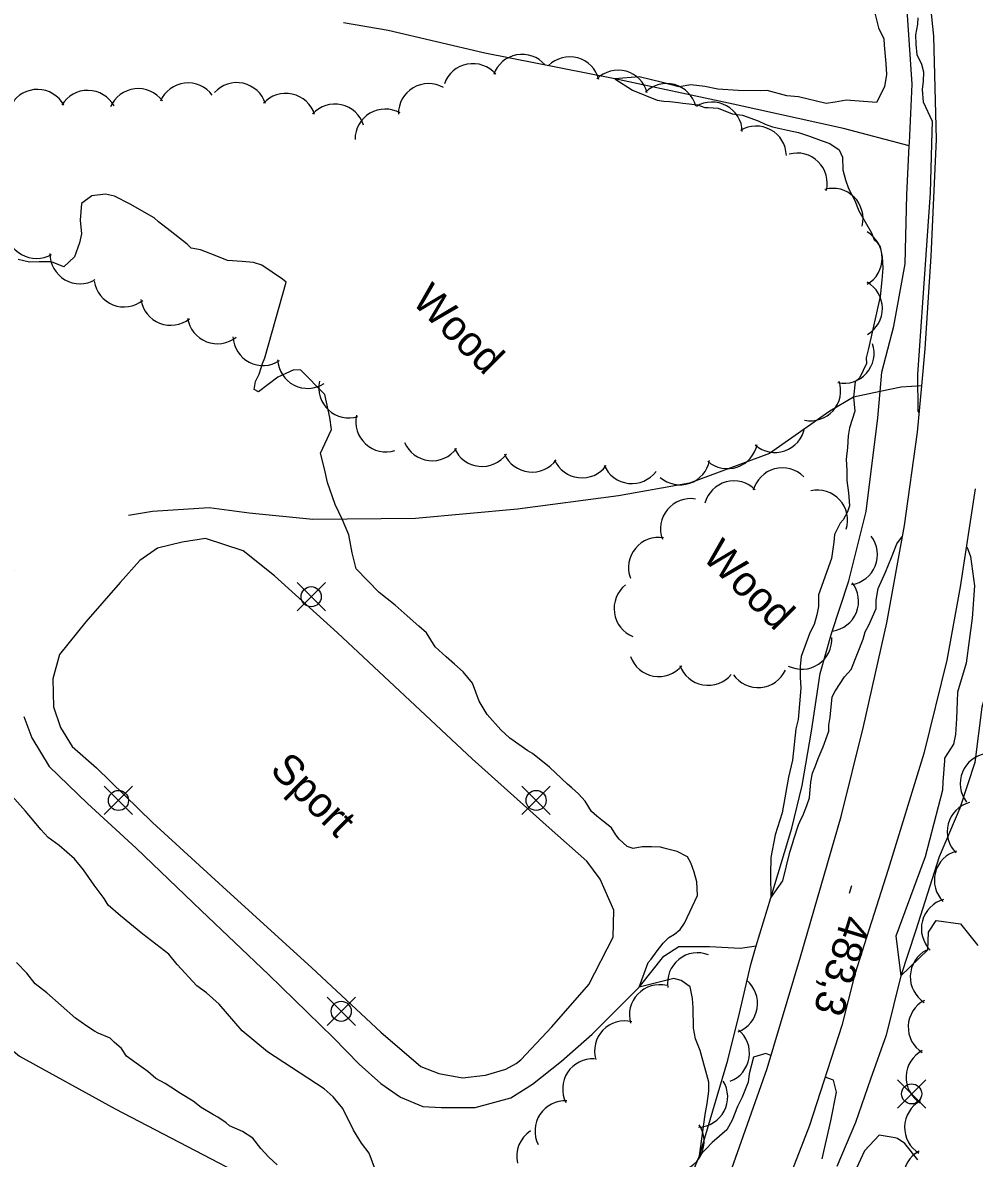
# Model space of a CAD drawing. Extents: x 642515 to 647219, y 6080136 to 6084356.
# Drawn here: x 643734.2 to 643828.9, y 6081869.2 to 6081982.2 of the extents above; entities that cross this region are included whole.
import ezdxf

# ---------------------------------------------------------------- set-up
doc = ezdxf.new("R2010")
doc.units = 0
for name, color, linetype in [('Level 19', 7, 'Continuous'), ('Level 2', 7, 'Continuous'), ('Level 21', 7, 'Continuous'), ('Level 22', 7, 'Continuous'), ('Level 3', 7, 'Continuous'), ('Level 36', 7, 'Continuous'), ('Level 4', 7, 'Continuous'), ('Level 44', 7, 'Continuous'), ('Level 56', 7, 'Continuous')]:
    doc.layers.add(name, color=color, linetype=linetype)

msp = doc.modelspace()

# ---------------------------------------------------------------- linework, layer by layer
at = {"layer": 'Level 19'}
msp.add_lwpolyline([(643730.29, 6081930.41), (643733.27, 6081927.66), (643727.58, 6081921), (643723.24, 6081915.58), (643719.07, 6081910.77), (643714.94, 6081906.01), (643711.67, 6081902.39), (643710.84, 6081900.7), (643710.87, 6081898.77), (643711.68, 6081897.21), (643716.38, 6081893.84), (643724.78, 6081886.85), (643733.86, 6081879.34), (643743.37, 6081874.1), (643751.33, 6081869.94), (643757.59, 6081866.69)], dxfattribs=at)
at = {"layer": 'Level 2'}
for points in [[(643818.85, 6081983.65), (643819.35, 6081981.68), (643819.89, 6081980.59), (643819.92, 6081979.96), (643820.09, 6081978.13), (643820.15, 6081977.02), (643819.96, 6081975.81), (643819.15, 6081974.25), (643816.16, 6081974.49)], [(643823.44, 6081943.37), (643823.31, 6081943.53), (643823.29, 6081947.19), (643823.78, 6081954.35), (643824.54, 6081965.24), (643824.72, 6081971.31), (643824.75, 6081972.35), (643823.85, 6081974.29), (643823.75, 6081975.52), (643823.83, 6081976.37), (643823.86, 6081977.25), (643823.67, 6081978.03), (643823.22, 6081978.97), (643823.12, 6081980.04), (643823.08, 6081980.99), (643823.27, 6081982.04), (643823.32, 6081982.68)], [(643816.16, 6081974.49), (643815.04, 6081974.27), (643814.16, 6081974.15), (643811.39, 6081974.8), (643810.25, 6081974.9), (643808.29, 6081975.43), (643807.65, 6081975.4), (643805.39, 6081975.44), (643803.37, 6081975.57), (643802.07, 6081975.82), (643800.69, 6081975.99), (643799.53, 6081975.81), (643797.86, 6081976.24), (643795.53, 6081976.79), (643793.12, 6081976.59), (643794.86, 6081975.46), (643797.33, 6081974.47), (643798.01, 6081974.39), (643798.58, 6081974.34), (643799.47, 6081974.23), (643799.88, 6081974.17), (643800.53, 6081974.12), (643801.34, 6081974.01), (643802.08, 6081973.73), (643802.4, 6081973.74), (643803.41, 6081973.68), (643804.81, 6081973.11), (643805.82, 6081972.97), (643807.38, 6081972.41), (643808.08, 6081972.09), (643808.82, 6081971.81), (643810.29, 6081971.49), (643811.39, 6081971.27), (643812.49, 6081970.89), (643813.64, 6081970.47), (643814.51, 6081970.16), (643815.46, 6081969.53), (643815.78, 6081968.79), (643815.8, 6081967.55), (643816.09, 6081966.53), (643816.38, 6081965.67), (643816.96, 6081964.54), (643817.41, 6081963.45), (643818.65, 6081961.28), (643818.93, 6081960.58), (643819.22, 6081960.32), (643819.52, 6081959.89), (643819.74, 6081958.87), (643819.79, 6081957.76), (643819.69, 6081956.55)], [(643758.06, 6081948.27), (643758.27, 6081948.84), (643760.39, 6081956.35), (643760.05, 6081956.65), (643757.97, 6081958.06), (643757.15, 6081958.33), (643756.02, 6081958.43), (643754.57, 6081958.51), (643753.34, 6081959.01), (643751.86, 6081959.57), (643750.96, 6081959.76), (643750.54, 6081960.13), (643748.87, 6081961.48), (643747.69, 6081962.37), (643747.27, 6081962.75), (643744.87, 6081964.13), (643743.3, 6081964.93), (643742.41, 6081965.12), (643741.05, 6081964.97), (643740.04, 6081964.2), (643739.88, 6081962.52), (643740.03, 6081961.17), (643739.83, 6081960.28), (643739.34, 6081958.9), (643738.26, 6081957.89), (643737.03, 6081958.38), (643735.82, 6081958.4), (643734.86, 6081958.35), (643733.72, 6081958.61)], [(643819.69, 6081956.55), (643819.53, 6081954.95), (643818.37, 6081949.75), (643818.14, 6081948.82), (643818.16, 6081948.26), (643817.51, 6081946.87), (643817.04, 6081946.45), (643816.88, 6081944.93), (643816.99, 6081943.52), (643816.47, 6081941.86), (643816.35, 6081941.06), (643816.29, 6081939.9), (643816.14, 6081938.74), (643816.2, 6081937.62), (643816.21, 6081936.63), (643816.39, 6081935.4), (643816.49, 6081934.09), (643816.28, 6081933.52), (643815.83, 6081932.7), (643815.53, 6081932.37), (643814.98, 6081931.26), (643814.9, 6081930.5), (643814.7, 6081928.86), (643813.38, 6081925.24), (643813.4, 6081924.09), (643813.24, 6081923.25), (643812.97, 6081922.28), (643812.52, 6081921.46), (643811.67, 6081919.1), (643811.56, 6081918.14), (643811.57, 6081917.06), (643811.63, 6081915.95), (643811.38, 6081912.83), (643811.14, 6081911.91), (643810.81, 6081908.78), (643810.41, 6081907.09), (643809.78, 6081903.55), (643809.09, 6081901.37), (643808.63, 6081899.12), (643808.6, 6081897.4), (643808.63, 6081895.1), (643809.83, 6081896.78), (643810.53, 6081899.65), (643810.81, 6081900.46), (643810.95, 6081900.94), (643811.4, 6081902.36), (643811.65, 6081902.97), (643811.84, 6081903.26), (643812.23, 6081904.27), (643812.48, 6081905.04), (643812.56, 6081905.88), (643812.58, 6081906.16)], [(643795.85, 6081900.16), (643794.93, 6081899.99), (643794.36, 6081900.2), (643793.56, 6081900.92), (643793.21, 6081901.37), (643792.78, 6081902.07), (643791.98, 6081902.7), (643791.31, 6081903.22), (643790.81, 6081903.67), (643790.15, 6081904.71), (643789.51, 6081905.43), (643788.84, 6081906.03), (643788.42, 6081906.41), (643786.61, 6081908.1), (643784.93, 6081909.44), (643784.44, 6081909.73), (643782.68, 6081910.99), (643781.76, 6081911.82), (643780.4, 6081913.34), (643779.61, 6081914.65), (643778.96, 6081916.44), (643778.01, 6081917.58), (643777.17, 6081918.33), (643776.33, 6081919.08), (643775.24, 6081920.06), (643774.36, 6081921.45), (643773.61, 6081922.12), (643772.43, 6081923.17), (643771.25, 6081924.22), (643769.66, 6081925.49), (643767.37, 6081927.84), (643767.27, 6081928.23), (643766.97, 6081929.41), (643766.64, 6081931.22), (643766, 6081932.7), (643765.28, 6081934.25), (643764.52, 6081936.44), (643764.22, 6081937.77), (643763.82, 6081939.34), (643764.9, 6081941.71), (643764.76, 6081942.89), (643764.25, 6081945.18), (643761.87, 6081947.6), (643761.15, 6081947.64), (643759.58, 6081946.92), (643757.64, 6081945.46), (643757.22, 6081945.68), (643757.34, 6081946.48), (643757.71, 6081947.22), (643758.06, 6081948.27)], [(643812.58, 6081906.16), (643812.64, 6081906.64), (643812.8, 6081907.49), (643813.09, 6081908.22), (643813.37, 6081908.95), (643813.84, 6081910.13), (643814.41, 6081911.67), (643814.42, 6081912.27), (643814.54, 6081913.07), (643814.76, 6081915.08), (643815.06, 6081915.65), (643815.99, 6081917.09), (643816.64, 6081917.8), (643817.82, 6081920.85), (643818.02, 6081921.58), (643818.39, 6081922.24), (643819.12, 6081923.87), (643819.12, 6081924.7), (643819.34, 6081925.87), (643820.07, 6081927.5), (643820.64, 6081928.97), (643821.18, 6081930.31), (643821.76, 6081931.09)], [(643828.09, 6081929.99), (643828.2, 6081929.96), (643828.53, 6081929.06), (643828.91, 6081926.14), (643828.67, 6081922.94), (643828.38, 6081920.69), (643828.08, 6081918.45), (643827.22, 6081915.57), (643827.19, 6081914.62), (643827.11, 6081912.94), (643827.02, 6081911.34), (643826.83, 6081910.38), (643825.93, 6081908.98), (643825.94, 6081908.74), (643825.77, 6081906.62), (643825.73, 6081905.82), (643824, 6081899.16), (643821.09, 6081891.29), (643821.6, 6081887.34), (643824.28, 6081889.93), (643824.35, 6081891.68), (643825.1, 6081892.83), (643827.53, 6081892.49), (643829.25, 6081890.35)], [(643765.09, 6081875.28), (643764.17, 6081876.1), (643758.53, 6081879.77), (643756.02, 6081881.85), (643753.72, 6081884.51), (643752.46, 6081885.63), (643751.5, 6081886.33), (643749.55, 6081888.45), (643748.73, 6081889.48), (643746.14, 6081891.48), (643743.92, 6081893.31), (643742.67, 6081894.35), (643742.27, 6081895.01), (643741.28, 6081896.34), (643740.24, 6081897.88), (643739.34, 6081898.98), (643737.79, 6081900.29), (643736.71, 6081901.1), (643735.98, 6081901.9), (643735.51, 6081902.47), (643734.45, 6081903.72), (643733.13, 6081905.2)], [(643808.65, 6081879.39), (643808.15, 6081879.59), (643806.92, 6081879.25), (643806.48, 6081877.59), (643806.4, 6081876.76), (643805.8, 6081875.25), (643805.32, 6081874.32), (643804.78, 6081872.98), (643804.27, 6081872), (643802.8, 6081870.73), (643801.55, 6081869.4), (643802.11, 6081873.52), (643802.3, 6081874.64), (643802.48, 6081875.84), (643802.48, 6081876.75), (643801.6, 6081879.89), (643801.14, 6081881.05), (643800.96, 6081882.12), (643800.9, 6081884.14), (643800.86, 6081885.09), (643800.6, 6081886.23), (643799.72, 6081886.86), (643798.99, 6081887.06), (643795.53, 6081886.2), (643796.42, 6081888.67), (643796.72, 6081889), (643797.32, 6081889.83), (643797.93, 6081890.58), (643798.5, 6081891.13), (643799.05, 6081891.47), (643799.63, 6081891.94), (643800.04, 6081892.56), (643801.35, 6081895.33), (643801.28, 6081896.68), (643801.03, 6081897.66), (643800.67, 6081898.59), (643800.36, 6081899.17), (643799.32, 6081899.71), (643798.27, 6081899.97), (643798.02, 6081900.04), (643797.66, 6081900.14), (643796.77, 6081900.17), (643795.85, 6081900.16)], [(643759.52, 6081868.53), (643758.68, 6081869.28), (643757.88, 6081870.15), (643757.07, 6081871.17), (643756.07, 6081871.83), (643754.76, 6081872.39), (643754.43, 6081872.69), (643753.6, 6081873.28), (643753.18, 6081873.5), (643751.95, 6081874.22), (643751.15, 6081874.86), (643749.87, 6081875.62), (643748.92, 6081876.24), (643748.34, 6081876.61), (643747.43, 6081877.11), (643746.64, 6081877.82), (643745.47, 6081878.63), (643744.52, 6081879.33), (643744, 6081880.1), (643743.29, 6081880.73), (643742.87, 6081881.11), (643742.66, 6081881.21), (643741.68, 6081881.64), (643741.31, 6081881.82), (643740.56, 6081882.33), (643739.44, 6081883.1), (643736.59, 6081885.64), (643735.42, 6081886.53), (643734.57, 6081887.6), (643733.55, 6081888.65)], [(643813.77, 6081869.13), (643814.63, 6081872.9), (643815.17, 6081875.75), (643814.87, 6081876.93), (643814.06, 6081877.25)], [(643769.31, 6081867.89), (643768.66, 6081869.68), (643767.89, 6081870.67), (643767.1, 6081871.97), (643766.03, 6081874.14), (643765.09, 6081875.28)], [(643823.29, 6081869.03), (643822, 6081870.63), (643821.25, 6081871.14), (643821.01, 6081871.21), (643819.43, 6081871.48), (643817.98, 6081869.9), (643817.18, 6081868.19)]]:
    msp.add_lwpolyline(points, dxfattribs=at)
at = {"layer": 'Level 21'}
for points in [[(643804.35, 6081867.02), (643808.27, 6081878.1), (643811.61, 6081889.23), (643815.66, 6081903.19), (643817.87, 6081912.13), (643820.18, 6081922.46), (643821.95, 6081932.13), (643823.26, 6081941.45), (643823.69, 6081946.05), (643824.02, 6081949.73), (643824.61, 6081958.94), (643825.15, 6081970.57), (643824.87, 6081980.86), (643823.93, 6081989.83), (643822.63, 6081997.28), (643819.6, 6082005.98), (643815.02, 6082014.15), (643811.22, 6082019), (643805.75, 6082024.99), (643798.45, 6082031.15), (643795.7, 6082033.13), (643794.57, 6082033.94)], [(643828.98, 6081935.8), (643827.49, 6081926.03), (643826.15, 6081918.73), (643823.87, 6081909.44), (643820.33, 6081897.92), (643817.02, 6081887.5), (643815.72, 6081882.4), (643812.51, 6081872.44), (643808.87, 6081863.11)]]:
    msp.add_lwpolyline(points, dxfattribs=at)
at = {"layer": 'Level 22'}
msp.add_lwpolyline([(643823.69, 6081946.05), (643821.63, 6081945.9), (643819.52, 6081945.47), (643816.88, 6081944.93), (643814.52, 6081943.51), (643808.52, 6081939.32), (643800.54, 6081936.36), (643793.48, 6081935.1), (643783.43, 6081933.77), (643773.28, 6081932.84), (643763.05, 6081932.75), (643756.71, 6081933.39), (643752.72, 6081933.91), (643747.08, 6081933.53), (643744.71, 6081933.13)], dxfattribs=at)
at = {"layer": 'Level 3'}
msp.add_line((643816.66, 6081896.27), (643816.43, 6081895.51), dxfattribs=at)
at = {"layer": 'Level 36'}
for p, q in [((643764.3, 6081923.65), (643761.48, 6081926.47)), ((643761.48, 6081923.65), (643764.3, 6081926.47)), ((643745.12, 6081903.37), (643742.3, 6081906.19)), ((643742.3, 6081903.37), (643745.12, 6081906.19)), ((643786.69, 6081903.38), (643783.87, 6081906.2)), ((643783.87, 6081903.38), (643786.69, 6081906.2)), ((643767.29, 6081882.39), (643764.47, 6081885.21)), ((643764.47, 6081882.39), (643767.29, 6081885.21)), ((643824.07, 6081874.17), (643821.25, 6081876.99)), ((643821.25, 6081874.17), (643824.07, 6081876.99))]:
    msp.add_line(p, q, dxfattribs=at)
for centre in [(643762.89, 6081925.06), (643743.71, 6081904.78), (643785.28, 6081904.79), (643765.88, 6081883.8), (643822.66, 6081875.58)]:
    msp.add_circle(centre, 1, dxfattribs=at)
at = {"layer": 'Level 4'}
for points in [[(643799.09, 6081863.51), (643801.55, 6081869.4), (643804.38, 6081878.94), (643805.54, 6081883.63), (643806.65, 6081888.45), (643807.2, 6081890.3), (643808.63, 6081895.1), (643810.72, 6081902.03), (643811.78, 6081906.28), (643812.7, 6081911.67), (643813.56, 6081917.41), (643814.68, 6081921.39), (643816.41, 6081926.65), (643818.14, 6081933.53), (643819.29, 6081942.85), (643819.52, 6081945.47), (643819.69, 6081947.4), (643820.9, 6081951.99), (643822.02, 6081958.2), (643822.17, 6081965.04), (643822.43, 6081969.94), (643822.45, 6081970.23), (643822.7, 6081976.07), (643822.13, 6081984.94)], [(643822.43, 6081969.94), (643815.89, 6081971.66), (643804.9, 6081974.09), (643793.12, 6081976.59), (643780.17, 6081979.15), (643770.57, 6081981.4), (643766.11, 6081982.17)], [(643833.21, 6081946.83), (643833.18, 6081943.64), (643832.61, 6081937.79), (643832.18, 6081932.26), (643831.69, 6081925.73), (643831.52, 6081921.43), (643830.71, 6081917.71), (643829.66, 6081914.06), (643828.95, 6081908.57), (643827.45, 6081904), (643825.41, 6081899.17), (643823.06, 6081891.78), (643821.6, 6081887.34), (643820.11, 6081881.41), (643818.57, 6081877.05), (643817.06, 6081872.74), (643815.2, 6081868.37)], [(643734.3, 6081913.14), (643735.07, 6081911), (643736.8, 6081908.15), (643740.64, 6081904.49), (643745.46, 6081900.02), (643751.95, 6081893.83), (643758.64, 6081887.46), (643765.1, 6081881.15), (643767.67, 6081878.54), (643769.83, 6081876.6), (643771.77, 6081875.25), (643774, 6081874.32), (643775.83, 6081874.21), (643779.22, 6081874.23), (643782.76, 6081875.18), (643784.91, 6081876.54), (643787.82, 6081878.83), (643790.86, 6081881.52), (643795.53, 6081886.2), (643797.99, 6081889.27), (643799.48, 6081890.24), (643802.55, 6081890.24), (643805.63, 6081890.07), (643807.2, 6081890.3)]]:
    msp.add_lwpolyline(points, dxfattribs=at)
at = {"layer": 'Level 44'}
for centre, start, end in [((643778.98, 6081975.11), 40.6449, 160.6229), ((643783.89, 6081976.03), 40.6449, 160.6229), ((643788.62, 6081975.79), 14.5929, 134.5708), ((643793.44, 6081974.46), 14.5929, 134.5708), ((643750.64, 6081973.19), 36.5948, 156.5727), ((643755.48, 6081973.22), 17.6801, 137.658), ((643774.57, 6081973.12), 60.4488, 180.4268), ((643798.26, 6081973.13), 14.5929, 134.5708), ((643735.64, 6081972.54), 28.9393, 148.9173), ((643740.64, 6081972.45), 28.9393, 148.9173), ((643745.67, 6081972.62), 36.5948, 156.5727), ((643760.36, 6081972.15), 17.6801, 137.658), ((643765.25, 6081971.08), 17.6801, 137.658), ((643770.26, 6081970.59), 60.4488, 180.4268), ((643802.8, 6081971.29), 1.4402, 121.4181), ((643807.19, 6081968.9), 1.4402, 121.4181), ((643811.26, 6081966.21), 345.4534, 105.4314), ((643814.82, 6081962.7), 345.4534, 105.4314), ((643735.55, 6081961.71), 180.0552, 300.0331), ((643816.73, 6081958.75), 300.2859, 60.2638), ((643739.88, 6081959.21), 180.0552, 300.0331), ((643744.26, 6081956.9), 188.4694, 308.4473), ((643816.75, 6081953.75), 300.2859, 60.2638), ((643748.91, 6081955.07), 188.4694, 308.4473), ((643753.56, 6081953.23), 188.4694, 308.4473), ((643758.1, 6081951.07), 182.9081, 302.8861), ((643815.93, 6081949.3), 258.2431, 18.221), ((643762.55, 6081948.79), 182.9081, 302.8861), ((643766.64, 6081945.86), 167.5109, 287.4888), ((643812.6, 6081945.57), 258.2431, 18.221), ((643770.33, 6081942.48), 167.5109, 287.4888), ((643809.06, 6081942.42), 228.9016, 348.8795), ((643774.94, 6081941.59), 203.4998, 323.4778), ((643779.91, 6081941.02), 203.4998, 323.4778), ((643804.33, 6081940.8), 228.9016, 348.8795), ((643784.88, 6081940.46), 203.4998, 323.4778), ((643789.85, 6081939.89), 203.4998, 323.4778), ((643799.6, 6081939.19), 228.9016, 348.8795), ((643794.81, 6081939.32), 203.4998, 323.4778), ((643809.8, 6081934.88), 45.0857, 165.0636), ((643804.97, 6081933.58), 45.0857, 165.0636), ((643813.29, 6081932.66), 342.8169, 102.7948), ((643800.66, 6081931.82), 80.5111, 200.489), ((643797.48, 6081927.96), 80.5111, 200.489), ((643816.26, 6081929.24), 277.9671, 37.945), ((643796.04, 6081923.87), 128.1785, 248.1564), ((643814.38, 6081924.61), 277.9671, 37.945), ((643811.73, 6081920.84), 243.3645, 3.3425), ((643797.49, 6081920.12), 199.8525, 319.8304), ((643802.41, 6081919.24), 199.8525, 319.8304), ((643807.38, 6081919.02), 214.9966, 334.9745), ((643830.5, 6081906.47), 97.9671, 217.945), ((643829.2, 6081901.68), 105.1443, 225.1222), ((643827.92, 6081896.85), 105.1443, 225.1222), ((643826.63, 6081892.02), 105.1443, 225.1222), ((643801.36, 6081886.62), 68.6456, 188.6235), ((643825.52, 6081887.22), 117.698, 237.6759), ((643804.32, 6081884.57), 290.8209, 50.7989), ((643797.56, 6081883.44), 76.1742, 196.1521), ((643825.32, 6081882.23), 117.698, 237.6759), ((643794.1, 6081879.84), 76.1742, 196.1521), ((643803.52, 6081879.64), 290.8209, 50.7989), ((643825.11, 6081877.23), 117.698, 237.6759), ((643790.92, 6081876.07), 86.727, 206.7049), ((643801.35, 6081875.27), 271.9563, 31.9342), ((643788.17, 6081871.89), 86.727, 206.7049), ((643824.96, 6081872.24), 118.5153, 238.4933), ((643786.36, 6081869.38), 122.8219, 193.3547), ((643799.01, 6081870.84), 273.9966, 33.9745), ((643824.83, 6081867.24), 118.5153, 238.4933)]:
    msp.add_arc(centre, 3, start, end, dxfattribs=at)
at = {"layer": 'Level 56'}
msp.add_lwpolyline([(643783.77, 6081878.97), (643786.85, 6081882.26), (643790.54, 6081886.46), (643792.95, 6081891.19), (643793.02, 6081893.85), (643791.66, 6081896.95), (643790.33, 6081898.74), (643786.59, 6081902.07), (643778.91, 6081908.93), (643765.52, 6081921.47), (643759.25, 6081927.14), (643756.11, 6081929.63), (643752.36, 6081930.86), (643750.05, 6081930.5), (643747.59, 6081929.9), (643745.85, 6081928.65), (643743.87, 6081926.48), (643740.45, 6081922.57), (643737.85, 6081919.3), (643737.17, 6081916.88), (643737.23, 6081914.1), (643737.93, 6081912.04), (643739.11, 6081910.16), (643741.51, 6081908.02), (643747.08, 6081902.6), (643754.1, 6081896.19), (643762.97, 6081888.13), (643769.83, 6081881.72), (643773.81, 6081878.32), (643775.61, 6081877.62), (643777.96, 6081877.19), (643780.23, 6081877.43), (643782.25, 6081878.05), (643783.3, 6081878.62), (643783.77, 6081878.97)], dxfattribs=at)

# ---------------------------------------------------------------- texts
at = {"layer": 'Level 3'}
msp.add_text('483,3', height=3, rotation=253.0749, dxfattribs=at).set_placement((643815.79, 6081893.53))
at = {"layer": 'Level 44'}
for p in [(643772.8, 6081954.37), (643801.71, 6081928.92)]:
    msp.add_text('Wood', height=3, rotation=315.1749, dxfattribs=at).set_placement(p)
at = {"layer": 'Level 56'}
msp.add_text('Sport', height=3, rotation=315.1749, dxfattribs=at).set_placement((643758.67, 6081907.71))

doc.saveas('drawing.dxf')
